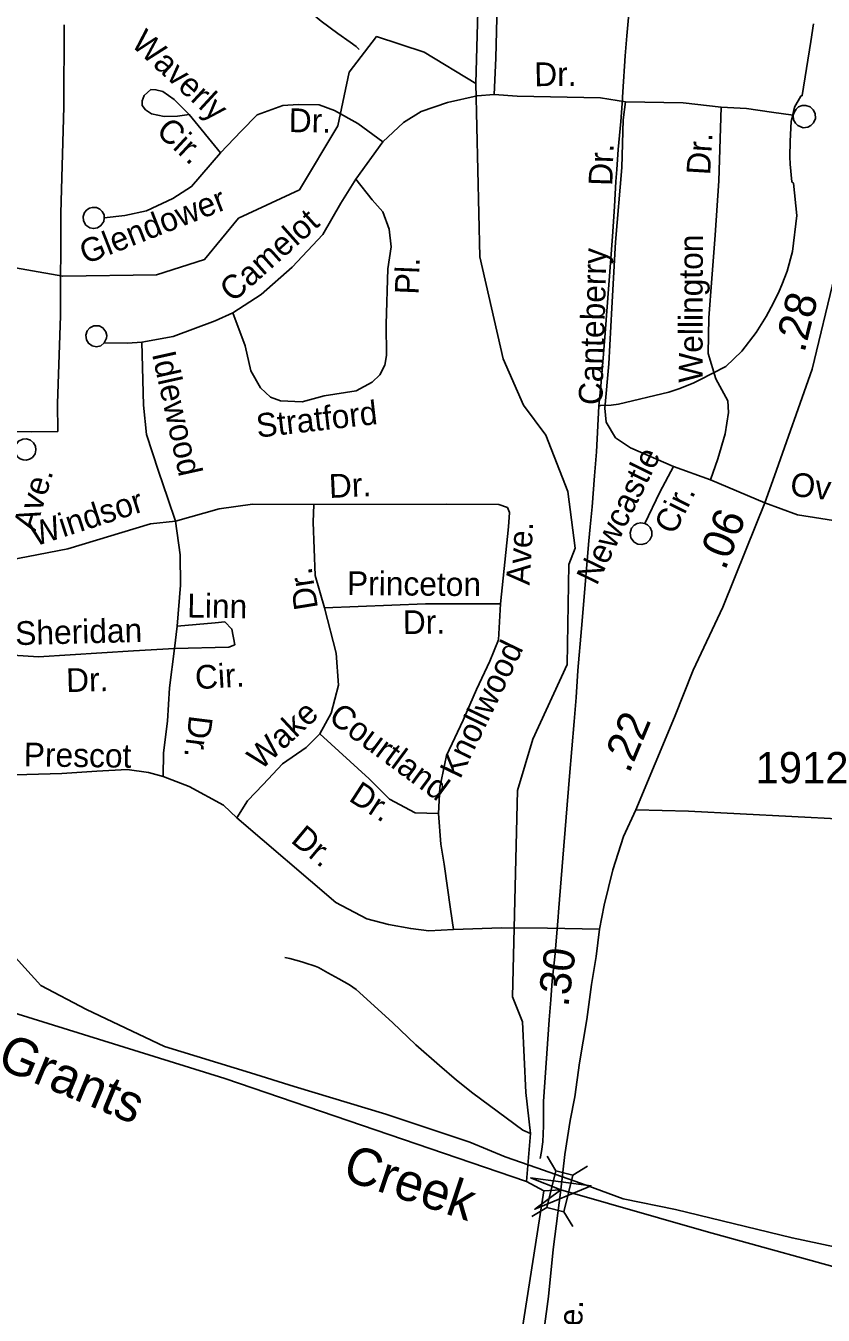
# Model space of a CAD drawing. Extents: x 1473865 to 1648260, y 639067 to 773536.
# Drawn here: x 1561252 to 1564445, y 709857 to 715019 of the extents above; entities that cross this region are included whole.
import ezdxf

# ---------------------------------------------------------------- set-up
doc = ezdxf.new("R2010")
doc.units = 0
for name, color, linetype in [('Exist Boundary Political City Limit New', 7, 'Continuous'), ('Exist Hydrographic Creek Single Shore', 7, 'Continuous'), ('Exist Hydrographic Creek Single Shore Label', 7, 'Continuous'), ('Exist Hydrographic Misc Water Feature', 7, 'Continuous'), ('Exist Road Non-System Type 51', 7, 'Continuous'), ('Exist Road Non-System Type 51 Label', 7, 'Continuous'), ('Exist Road Secondary Mileage Hundredths English Label', 7, 'Continuous'), ('Exist Road Secondary Structure Standard Bridge Attributed CELL', 7, 'Continuous'), ('Exist Road Secondary Structure Standard Bridge CELL', 7, 'Continuous'), ('Exist Road Secondary Type 51 Attributed', 7, 'Continuous'), ('Exist Road Secondary Type 51 Label', 7, 'Continuous'), ('Exist Road Secondary Type 51 Number Label', 7, 'Continuous'), ('Exist Utilities Electrical Transmission Line', 7, 'Continuous'), ('Map Preparation Boundary City Limit Buffer Line', 7, 'Continuous')]:
    doc.layers.add(name, color=color, linetype=linetype)

msp = doc.modelspace()

# ---------------------------------------------------------------- linework, layer by layer
at = {"layer": 'Exist Boundary Political City Limit New'}
for points in [[(1561405.5, 715022.2), (1561404.6, 714694), (1561392.4, 714268.1), (1561390.4, 713857.9), (1561379.2, 713505.9), (1561379.5, 713394.1)], [(1561379.5, 713394.1), (1561275.5, 713393.6), (1561073.4, 713394.5)]]:
    msp.add_lwpolyline(points, dxfattribs=at)
at = {"layer": 'Exist Hydrographic Creek Single Shore'}
for points in [[(1563054.1, 714787), (1563070.1, 715367.7)], [(1563256.7, 710391.5), (1563272.3, 710583.5), (1563254, 710748.8), (1563241, 711031.4), (1563201, 711130.6), (1563221, 711957.4), (1563282, 712163), (1563420, 712462.2), (1563426.1, 712862.5), (1563452, 712927.6), (1563422.1, 713154.7), (1563334.1, 713379.7), (1563244.1, 713499.7), (1563163.1, 713685.2), (1563069.1, 714094.1), (1563054.1, 714787)], [(1563394.1, 710358.6), (1563326.4, 710354.7), (1563256.7, 710391.5), (1562048.4, 710804), (1561200.6, 711067.8), (1560993.6, 711213.1), (1560749, 711616.7), (1560566, 711679.5), (1560156.3, 711486.2), (1559980.8, 711403.8), (1559749.3, 711309.7), (1559407.3, 711393.4)], [(1565445, 710074.3), (1565052, 710029.7), (1564888.3, 710001.2), (1564623.4, 710013.3), (1563976.4, 710191.4), (1563394.1, 710358.6)]]:
    msp.add_lwpolyline(points, dxfattribs=at)
at = {"layer": 'Exist Hydrographic Misc Water Feature'}
msp.add_line((1563546.8, 713496.1), (1563553.4, 713498.4), dxfattribs=at)
for points in [[(1562586.3, 714923.6), (1562574.2, 714936.2), (1562550.5, 714953.1), (1562501.4, 714987.8), (1562434.2, 715037.5), (1562418.5, 715050.1), (1562363.7, 715098.8), (1562305.4, 715176.4), (1562243.5, 715281.8), (1562145.7, 715388.8), (1561954.5, 715607.7), (1561867, 715724.4), (1561783.5, 715846.7), (1561686.9, 716002), (1561679.2, 716017.8)], [(1563546.8, 713496.1), (1563555.6, 713591.9), (1563560.9, 713655.8), (1563571.8, 713787.7), (1563600.2, 714175.3), (1563603, 714215.4), (1563605.9, 714255.6), (1563608.8, 714295.7), (1563614.8, 714394.9), (1563618.1, 714443.2), (1563623.8, 714523.6), (1563629.1, 714579.2), (1563634.3, 714635), (1563639.8, 714707), (1563642.8, 714754.6), (1563651.9, 714898.8), (1563657.7, 714978.3), (1563665.6, 715066.7)], [(1563553.4, 713498.4), (1563595.7, 713500), (1563624.4, 713504.3), (1563826.7, 713551.9), (1563867, 713565.1), (1563923.7, 713588.5), (1563947.9, 713599.6), (1564054.3, 713654.8), (1564118.5, 713715.9), (1564176.3, 713790.2), (1564215.5, 713854.3), (1564244.9, 713909.5), (1564267.8, 713956.6), (1564278.4, 713981), (1564291.1, 714012.8), (1564299.6, 714036.4), (1564321.3, 714115.6), (1564339.4, 714258.8), (1564325.1, 714387.9), (1564319.4, 714393.8), (1564312.7, 714464.5), (1564311.5, 714494), (1564312.8, 714556.4), (1564316.6, 714635.9), (1564325.4, 714676), (1564329.8, 714692.3), (1564355.4, 714736.9), (1564360.8, 714739.2), (1564395.6, 714955.2), (1564405.2, 715026.4)], [(1563054.1, 714787), (1562847.1, 714912.7), (1562656.1, 714975.6), (1562546.1, 714833.4), (1562501.1, 714617.6), (1562347.1, 714361.5), (1562104.1, 714248.2), (1561968, 714083.5), (1561775.1, 714021.8), (1561400.1, 714016.2), (1560868, 714109)], [(1563311.1, 710484.2), (1563316.6, 710512), (1563321.3, 710551.3), (1563324.9, 710615.2), (1563324.8, 710712.1), (1563347.8, 711039), (1563353.7, 711118.5), (1563359.3, 711195.5), (1563369.5, 711291.3), (1563382.5, 711434.7), (1563385.6, 711487.2), (1563402.1, 711686.2), (1563429.2, 712013.9), (1563447.8, 712233.5), (1563455.9, 712329.3), (1563462.5, 712437.5), (1563476.1, 712605.5), (1563505.7, 712956.9), (1563511, 713012.6), (1563518.8, 713092.9), (1563529.3, 713216.6), (1563532, 713248.5), (1563537.4, 713312.4), (1563546.8, 713496.1)], [(1563272.3, 710583.5), (1563242.2, 710597.2), (1563041.3, 710745.7), (1562976.5, 710797.1), (1562907.8, 710856.7), (1562813.6, 710939.1), (1562719.9, 711028.8), (1562574.2, 711160.5), (1562548.4, 711179.1), (1562505.1, 711203.8), (1562461.7, 711227.6), (1562424.1, 711248.1), (1562410, 711254.1), (1562368.5, 711267.2), (1562356.5, 711270.8), (1562308.7, 711284.1), (1562288.7, 711288.6)], [(1561225.3, 707119.5), (1561255.7, 707382.4), (1561305.3, 707557.2), (1561412.2, 707646), (1561772.2, 707896.6), (1561902.3, 708056.7), (1562087.8, 708384.7), (1562425, 708750.1), (1562621, 709064.6), (1563001, 709424.5), (1563154, 709624.9), (1563240, 709807), (1563299.3, 710182.4), (1563326.4, 710354.7)]]:
    msp.add_lwpolyline(points, dxfattribs=at)
at = {"layer": 'Exist Road Non-System Type 51'}
for p, q in [((1562031.6, 714510.1), (1561905.5, 714662.8)), ((1562572.7, 714404.6), (1562681.8, 714554.1)), ((1563845.7, 713254.4), (1563992.6, 713200.5)), ((1563992.6, 713200.5), (1564210.1, 713109.3)), ((1561857.3, 712614.8), (1561847.2, 712526))]:
    msp.add_line(p, q, dxfattribs=at)
for points in [[(1563471.7, 715549.2), (1563286.2, 715542.1), (1563228.7, 715516.3), (1563173.2, 715460.8), (1563145.4, 715371.5), (1563133.5, 714889.3), (1563127.7, 714743.3)], [(1561905.5, 714662.8), (1561846.3, 714723.6), (1561800.7, 714756.1), (1561772.8, 714762.5), (1561752.8, 714762.9), (1561725.3, 714739.2), (1561717.9, 714718.4), (1561717.9, 714699.2), (1561731.4, 714681.5), (1561755.5, 714666.4), (1561805.3, 714656), (1561859.3, 714657.3), (1561905.5, 714662.8)], [(1562681.8, 714554.1), (1562764.7, 714631.2), (1562834.5, 714675.5), (1562940.6, 714711.8), (1563059.4, 714737.6), (1563127.7, 714743.3)], [(1563127.7, 714743.3), (1563219.1, 714736.6), (1563553.2, 714730.1), (1563653.1, 714714.7)], [(1562031.6, 714510.1), (1562113.7, 714596.6), (1562178.7, 714661.7), (1562280.4, 714699.3), (1562343, 714704.1), (1562427, 714702.8), (1562488.1, 714678.8), (1562581.3, 714627.5), (1562681.8, 714554.1)], [(1563653.1, 714714.7), (1563644.2, 714642.7), (1563637.7, 714450.8), (1563612.8, 714152.1), (1563598.4, 713889.6), (1563586.7, 713665.5), (1563570.4, 713487.6), (1563575.7, 713431.4), (1563613, 713369.4), (1563672.6, 713328.6), (1563845.7, 713254.4)], [(1563653.1, 714714.7), (1563883.2, 714709.6), (1564035.7, 714693.2)], [(1563992.6, 713200.5), (1564022.8, 713285.1), (1564052, 713384.5), (1564065.4, 713469.8), (1564062.4, 713517.8), (1564014.4, 713605.2), (1563983.9, 713707.1), (1563986.3, 713849.3), (1563997.9, 714006.5), (1564012.5, 714180.4), (1564027, 714397.3), (1564035.7, 714693.2)], [(1564035.7, 714693.2), (1564137, 714688.1), (1564236.8, 714672.7), (1564324.5, 714660.9)], [(1564327.9, 714671.6), (1564335.6, 714684.9), (1564345.8, 714693.5), (1564359.9, 714699.2), (1564375.3, 714699.9), (1564391.6, 714694.2), (1564404.4, 714682.5), (1564412.5, 714667.9), (1564413.7, 714647.5), (1564405.5, 714629.8), (1564395.1, 714619.2), (1564382.4, 714612.5), (1564364.9, 714610.5), (1564343.3, 714618.9), (1564333.7, 714629.1), (1564326.1, 714642.1), (1564324.5, 714660.9), (1564327.9, 714671.6)], [(1561565.9, 714249.2), (1561648.1, 714258.5), (1561735.4, 714277.4), (1561840.2, 714326.9), (1561915.8, 714374.9), (1562031.6, 714510.1)], [(1562080.3, 713869.6), (1562129.7, 713737.2), (1562152.8, 713637.3), (1562192.1, 713568.8), (1562232.2, 713531.3), (1562272.2, 713516.7), (1562358.1, 713513), (1562446.6, 713536.6), (1562575.2, 713557.1), (1562638.3, 713591.8), (1562668.8, 713621), (1562689.2, 713660.3), (1562696.5, 713698.1), (1562694.9, 713824.2), (1562700.8, 714045.5), (1562714.9, 714134.3), (1562706.5, 714204.1), (1562681.8, 714273.6), (1562638.2, 714321.6), (1562572.7, 714404.6)], [(1562080.3, 713869.6), (1562194, 713942.6), (1562317.7, 714052.7), (1562441.4, 714183.1), (1562513.1, 714308.5), (1562572.7, 714404.6)], [(1561565.9, 714249.2), (1561565.2, 714261.6), (1561558.3, 714275), (1561548.3, 714285), (1561535.4, 714291.1), (1561518.2, 714291.4), (1561506.9, 714288.6), (1561495.8, 714281.5), (1561486.9, 714271.2), (1561481.2, 714254.9), (1561482.7, 714237.1), (1561492.9, 714220.7), (1561508.5, 714210), (1561522.3, 714206.9), (1561539.1, 714209.7), (1561552.7, 714218.5), (1561564, 714234.8), (1561565.9, 714249.2)], [(1561716.8, 713752.1), (1561841.7, 713775.2), (1562010.6, 713837), (1562080.3, 713869.6)], [(1561574.7, 713767.9), (1561575.7, 713778.5), (1561572.4, 713794), (1561559.7, 713809.3), (1561545.1, 713816.8), (1561524.1, 713817), (1561508.3, 713808.9), (1561497.6, 713796.9), (1561491.9, 713780), (1561494.5, 713761.6), (1561502.8, 713747.4), (1561517.6, 713736.9), (1561535.4, 713733.9), (1561551.7, 713737.4), (1561565.9, 713748.9), (1561574.7, 713767.9)], [(1561565.9, 713748.9), (1561659.2, 713747.7), (1561716.8, 713752.1)], [(1561851.5, 713035.5), (1561820, 713126.2), (1561783.7, 713235.4), (1561735.5, 713381.7), (1561723.1, 713500.1), (1561716.8, 713752.1)], [(1561240.8, 713281.3), (1561229.3, 713285.1), (1561218.9, 713293.4), (1561210.1, 713307.3), (1561207.1, 713323.6), (1561211.6, 713340.5), (1561222.5, 713355.1), (1561239.7, 713363.6), (1561255.1, 713364.7), (1561271.2, 713359.1), (1561282.8, 713349.5), (1561290.3, 713335.3), (1561292.7, 713321.3), (1561289.1, 713304.7), (1561278.4, 713290.4), (1561266.7, 713283.2), (1561253.6, 713279.6), (1561240.8, 713281.3)], [(1563845.7, 713254.4), (1563790.5, 713151.4), (1563730.2, 713026)], [(1562405.1, 713102.6), (1562159.9, 713103.9), (1562026.1, 713085), (1561851.5, 713035.5)], [(1562447.4, 712688.6), (1562411, 712817.6), (1562402.3, 713031.6), (1562405.1, 713102.6)], [(1562405.1, 713102.6), (1562936, 713104.1), (1563145.5, 713102.6), (1563180.4, 713089.5), (1563189.1, 713070.6), (1563184.8, 713012.4), (1563152.9, 712704.6)], [(1564210.1, 713109.3), (1564341, 713061.3), (1564621.8, 713016.1)], [(1561101.3, 712863.1), (1561420.3, 712924.7), (1561751.2, 713025.3), (1561851.5, 713035.5)], [(1561851.5, 713035.5), (1561870.3, 712900.8), (1561871.9, 712779.3), (1561857.3, 712614.8)], [(1563730.2, 713026), (1563714.3, 713029), (1563699.8, 713026), (1563687.7, 713019.3), (1563677.2, 713007.9), (1563671.2, 712989), (1563674.6, 712968.1), (1563688.1, 712951.4), (1563702.3, 712943.8), (1563718.7, 712941.8), (1563737.4, 712947.8), (1563750.7, 712960.6), (1563757.8, 712977), (1563758, 712993.5), (1563751.3, 713009.6), (1563740.5, 713021.2), (1563730.2, 713026)], [(1562428.8, 712184.2), (1562473.9, 712267.2), (1562504.1, 712378.5), (1562493.9, 712506.6), (1562447.4, 712688.6)], [(1562447.4, 712688.6), (1562852.1, 712705.1), (1563152.9, 712704.6)], [(1562903.7, 711864.6), (1562910.1, 711969.5), (1562935.7, 712097.1), (1563003, 712238.8), (1563056.9, 712361.1), (1563109.2, 712474.6), (1563144.1, 712560.5), (1563152.9, 712704.6)], [(1561857.3, 712614.8), (1562010.1, 712627.9), (1562049.4, 712632.3), (1562077, 712603.2), (1562088.6, 712540.6), (1562065.4, 712530.4), (1561847.2, 712526)], [(1561847.2, 712526), (1561682.9, 712515.7), (1561302.5, 712492.3), (1561200.6, 712499.5)], [(1561847.2, 712526), (1561826.9, 712368.6), (1561819.4, 712235.1), (1561803.6, 712107.3), (1561802.2, 712013.5)], [(1562097.2, 711848), (1562139.1, 711915.4), (1562201.8, 711980.6), (1562279, 712063.4), (1562375, 712128.9), (1562428.8, 712184.2)], [(1562428.8, 712184.2), (1562626.7, 712003.7), (1562708.1, 711922.2), (1562811.4, 711868.4), (1562903.7, 711864.6)], [(1561802.2, 712013.5), (1561742.5, 712029.5), (1561657.1, 712041.1), (1561536.9, 712034.7), (1561395.5, 712025.2), (1561255.9, 712020.8), (1561023.2, 712017.9)], [(1562097.2, 711848), (1562043, 711897.8), (1561905.9, 711973.8), (1561802.2, 712013.5)], [(1562964.8, 711400.3), (1562865.9, 711395.9), (1562793.1, 711404.7), (1562703.4, 711420.7), (1562617.3, 711443.8), (1562493.3, 711508.3), (1562097.2, 711848)], [(1562964.8, 711400.3), (1562951.7, 711481.8), (1562926.9, 711662.3), (1562913.9, 711742.4), (1562903.7, 711864.6)], [(1563548.7, 711402.1), (1563340.1, 711406.1), (1563156.8, 711407.6), (1562964.8, 711400.3)]]:
    msp.add_lwpolyline(points, dxfattribs=at)
at = {"layer": 'Exist Road Secondary Structure Standard Bridge Attributed CELL'}
msp.add_lwpolyline([(1563273.2, 710406.1), (1563515, 710374.8), (1563289.9, 710281), (1563394.1, 710358.6)], close=True, dxfattribs=at)
at = {"layer": 'Exist Road Secondary Structure Standard Bridge CELL'}
for p, q in [((1563374.5, 710434), (1563338.9, 710493.2)), ((1563441.4, 710417.4), (1563500.6, 710452.9)), ((1563278.5, 710252), (1563337.6, 710287.5)), ((1563441.7, 710211.3), (1563406.1, 710270.4))]:
    msp.add_line(p, q, dxfattribs=at)
msp.add_lwpolyline([(1563337.6, 710287.5), (1563374.2, 710434.1), (1563442.6, 710417.1), (1563406.1, 710270.4)], close=True, dxfattribs=at)
at = {"layer": 'Exist Road Secondary Type 51 Attributed'}
for points in [[(1564680, 714880.8), (1564652.5, 714768.9), (1564621.9, 714601.5), (1564582.4, 714411.9), (1564539.5, 714240.3), (1564490, 714014.6), (1564400.6, 713644.1), (1564249.4, 713217), (1564210.1, 713109.3), (1564135.9, 712923), (1564042, 712690.8), (1563923.9, 712439.5), (1563848.8, 712250.1), (1563694.3, 711879.2)], [(1563694.3, 711879.2), (1563645.3, 711773.6), (1563602.4, 711639.8), (1563567.5, 711498), (1563548.7, 711402.1), (1563535.9, 711292.2), (1563517, 711180.3), (1563498.2, 711040.4), (1563468.9, 710866.5), (1563449.9, 710730.6), (1563430.9, 710635.6), (1563410.4, 710500.2), (1563394.1, 710358.6)], [(1563694.3, 711879.2), (1563905.7, 711874.4), (1564525.5, 711841.8), (1565121.5, 711815.8), (1565473.4, 711794.8), (1565683.4, 711790), (1565889.3, 711771.2), (1566031.3, 711769.2), (1566419.3, 711745.9), (1567093.2, 711718.7)], [(1563394.1, 710358.6), (1563363.5, 710119.3), (1563344.2, 709931.6), (1563327.6, 709801.9), (1563287.6, 709507), (1563263.7, 709319.7), (1563234.3, 709121.8), (1563229.5, 709003.8), (1563228.5, 708853.8), (1563237.2, 708681.7), (1563229.9, 708497.7), (1563221.2, 708269.1), (1563214.8, 708086.1), (1563210.7, 707873.5), (1563216.8, 707579.4), (1563218.2, 707405.4), (1563192.5, 707135.2), (1563106.4, 706767.7)]]:
    msp.add_lwpolyline(points, dxfattribs=at)
at = {"layer": 'Exist Utilities Electrical Transmission Line'}
msp.add_lwpolyline([(1561183.7, 711318.5), (1561311.5, 711176.6), (1561494.9, 711081.1), (1561806.6, 710931.7), (1562151.8, 710827.3), (1562326.4, 710772.1), (1562693.3, 710661.1), (1563030.2, 710549), (1563170.5, 710490.9), (1563297.5, 710446.9), (1563495.6, 710377.1), (1563644, 710322.7), (1563852.8, 710280.4), (1564319.9, 710166.3), (1564678, 710089.7)], dxfattribs=at)
at = {"layer": 'Map Preparation Boundary City Limit Buffer Line'}
for points in [[(1561405.5, 715022.2), (1561404.6, 714694), (1561392.4, 714268.1), (1561390.4, 713857.9), (1561379.2, 713505.9), (1561379.5, 713394.1)], [(1561379.5, 713394.1), (1561275.5, 713393.6), (1561073.4, 713394.5)]]:
    msp.add_lwpolyline(points, dxfattribs=at)

# ---------------------------------------------------------------- texts
at = {"layer": 'Exist Hydrographic Creek Single Shore Label'}
for s, rotation, p in [('Grants', 337.3934, (1561130.5, 710850.7)), ('Creek', 341.601, (1562513.9, 710401.8))]:
    msp.add_text(s, height=150, rotation=rotation, dxfattribs=at).set_placement(p)
at = {"layer": 'Exist Road Non-System Type 51 Label'}
for s, rotation, p in [('Waverly', 317.3852, (1561668.8, 714941.6)), ('Dr.', 0.5809, (1563288, 714776.6)), ('Dr.', 359.114, (1562304.1, 714593.1)), ('Cir.', 317.3852, (1561769, 714590.6)), ('Dr.', 86.5322, (1563991.5, 714419.4)), ('Dr.', 88.0648, (1563599.9, 714376.6)), ('Glendower', 21.3882, (1561490.5, 714062.7)), ('Camelot', 41.6885, (1562081, 713907.8)), ('Wellington', 89.8665, (1563961.3, 713589.6)), ('Canteberry', 88.3609, (1563559.9, 713499.2)), ('Pl.', 87.6016, (1562823.8, 713941.3)), ('Idlewood', 282.4903, (1561756.5, 713705.4)), ('Stratford', 6.4902, (1562179.7, 713369.6)), ('Newcastle', 63.7933, (1563537.4, 712774.4)), ('Ave.', 73.2503, (1561289.9, 712989.5)), ('Dr.', 2.7066, (1562467.5, 713128)), ('Overhill', 353.3703, (1564309, 713137.9)), ('Windsor', 17.8563, (1561287.2, 712933.5)), ('Cir.', 63.7933, (1563848.9, 712976.9)), ('Ave.', 86.6122, (1563268.9, 712777.6)), ('Dr.', 99.1878, (1562422.2, 712688)), ('Princeton', 359.505, (1562537.5, 712739.8)), ('Linn', 359.2194, (1561897.7, 712650)), ('Dr.', 0.8144, (1562762, 712583.1)), ('Sheridan', 1.4908, (1561210.6, 712539.1)), ('Knollwood', 64.1968, (1562990.8, 711999.5)), ('Cir.', 3.2934, (1561932, 712362.3)), ('Dr.', 1.4908, (1561414.4, 712350.9)), ('Wake', 42.9886, (1562192.9, 712035.2)), ('Courtland', 323.4955, (1562458.6, 712238.8)), ('Dr.', 262.9534, (1561906.6, 712260.9)), ('Prescot', 359.2369, (1561243.4, 712054)), ('Dr.', 327.0158, (1562540.6, 711918.9)), ('Dr.', 320.1062, (1562308.8, 711752.6))]:
    msp.add_text(s, height=95, rotation=rotation, dxfattribs=at).set_placement(p)
at = {"layer": 'Exist Road Secondary Mileage Hundredths English Label'}
for s, rotation, p in [('.28', 76.1348, (1564369.1, 713706.5)), ('.06', 68.4273, (1564051.6, 712834.9)), ('.22', 67.3743, (1563667.7, 712022.3)), ('.30', 82.3302, (1563423.5, 711087.7))]:
    msp.add_text(s, height=125, rotation=rotation, dxfattribs=at).set_placement(p)
at = {"layer": 'Exist Road Secondary Type 51 Label'}
msp.add_text('Ave.', height=95, rotation=87.4028, dxfattribs=at).set_placement((1563472.4, 709662.4))
at = {"layer": 'Exist Road Secondary Type 51 Number Label'}
msp.add_text('1912', height=125, dxfattribs=at).set_placement((1564173.9, 711986.3))

doc.saveas('drawing.dxf')
